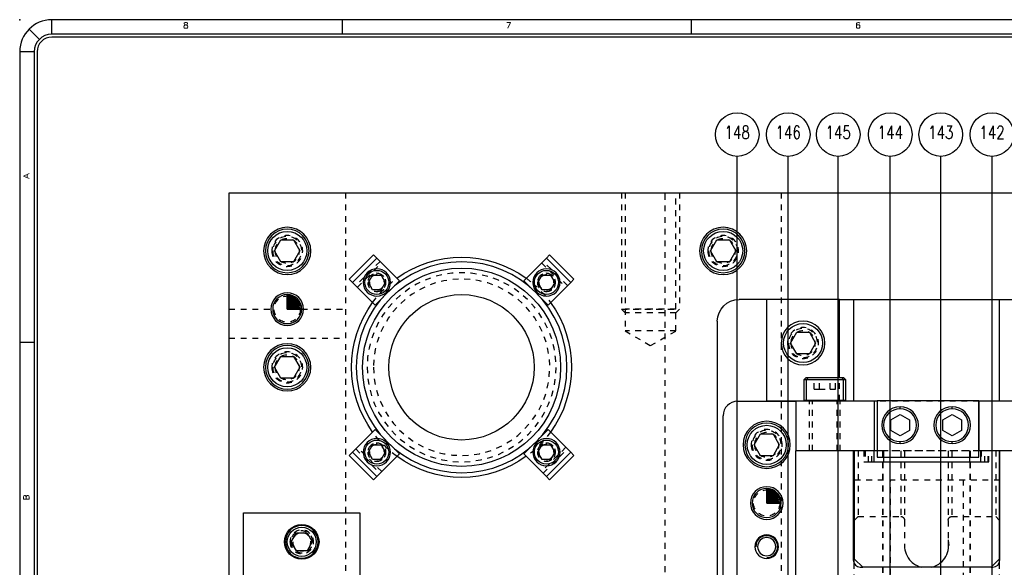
# Model space of a CAD drawing. Header units: inches. Extents: x 3 to 289, y 4 to 291.
# Tile 387 of 634: x 14.62 to 31.56, y 239.08 to 248.49. Entities that reach past the tile are written whole.
import ezdxf
from ezdxf.enums import TextEntityAlignment as Align

# ---------------------------------------------------------------- set-up
doc = ezdxf.new("R2010")
doc.units = ezdxf.units.IN
doc.header["$LTSCALE"] = 0.5
doc.header["$MEASUREMENT"] = 0
doc.linetypes.add('HIDDEN', pattern=[0.225, 0.15, -0.075])
doc.layers.add('DIE', color=7, linetype='Continuous')
doc.layers.add('PLOTVIEW1', color=7, linetype='Continuous')
doc.styles.add('VERO0-Simplex', font='simplex_.ttf')
doc.styles.add('VERO5-RomanD', font='romand__.ttf')

msp = doc.modelspace()

# ---------------------------------------------------------------- linework, layer by layer
at = {"layer": 'DIE', "color": 56, "linetype": 'Continuous'}
for p, q in [((26.969, 238.577), (26.969, 246.141)), ((27.846, 235.783), (27.846, 246.141)), ((28.706, 233.407), (28.706, 246.141)), ((29.602, 232.601), (29.602, 246.141)), ((30.47, 233.166), (30.47, 246.141)), ((31.352, 230.72), (31.352, 246.141))]:
    msp.add_line(p, q, dxfattribs=at)
at = {"layer": 'DIE', "color": 254, "linetype": 'Continuous'}
for p, q in [((18.227, 233.016), (18.227, 245.516)), ((18.227, 245.516), (48.727, 245.516)), ((27.476, 243.683), (27.001, 243.683)), ((26.626, 243.308), (26.626, 236.208))]:
    msp.add_line(p, q, dxfattribs=at)
at = {"layer": 'DIE', "color": 254, "linetype": 'HIDDEN'}
for p, q in [((20.227, 245.516), (20.227, 233.016)), ((24.977, 245.516), (24.977, 243.516)), ((25.04, 245.516), (25.04, 243.516)), ((25.727, 234.797), (25.727, 245.516)), ((25.915, 243.516), (25.915, 245.516)), ((25.977, 245.516), (25.977, 243.516)), ((27.727, 245.516), (27.727, 230.829)), ((20.824, 244.337), (20.406, 243.92)), ((20.434, 243.892), (20.852, 244.31)), ((23.603, 244.31), (24.021, 243.892)), ((24.048, 243.92), (23.631, 244.337)), ((21.043, 243.889), (20.855, 243.7)), ((23.6, 243.7), (23.411, 243.889)), ((18.227, 243.516), (18.977, 243.516)), ((19.477, 243.516), (20.227, 243.516)), ((24.977, 243.516), (25.977, 243.516)), ((25.04, 243.454), (24.977, 243.516)), ((25.915, 243.516), (25.04, 243.516)), ((25.04, 243.516), (25.04, 243.141)), ((25.915, 243.454), (25.04, 243.454)), ((25.915, 243.141), (25.915, 243.516)), ((25.915, 243.454), (25.977, 243.516)), ((25.04, 243.141), (25.477, 242.889)), ((25.915, 243.141), (25.04, 243.141)), ((25.477, 242.889), (25.915, 243.141)), ((18.227, 243.016), (20.227, 243.016)), ((28.122, 242.307), (28.153, 242.338)), ((28.153, 242.338), (28.193, 242.338)), ((28.292, 242.142), (28.292, 242.338)), ((28.384, 242.142), (28.384, 242.338)), ((28.569, 242.142), (28.569, 242.338)), ((28.661, 242.142), (28.661, 242.338)), ((28.726, 241.945), (28.726, 242.338)), ((28.76, 242.338), (28.799, 242.338)), ((28.799, 242.338), (28.831, 242.307)), ((28.292, 242.142), (28.384, 242.142)), ((28.384, 242.142), (28.569, 242.142)), ((28.569, 242.142), (28.661, 242.142)), ((28.211, 241.083), (28.211, 241.933)), ((28.265, 241.083), (28.265, 241.933)), ((28.687, 241.083), (28.687, 241.933)), ((28.742, 241.083), (28.742, 241.933)), ((31.126, 241.933), (29.379, 241.933)), ((20.855, 241.332), (21.043, 241.144)), ((23.411, 241.144), (23.6, 241.332)), ((20.406, 241.113), (20.824, 240.695)), ((20.852, 240.723), (20.434, 241.141)), ((24.021, 241.141), (23.603, 240.723)), ((23.631, 240.695), (24.048, 241.113)), ((29.048, 241.081), (29.048, 239.951)), ((29.146, 241.081), (29.146, 240.891)), ((29.167, 241.081), (29.167, 240.891)), ((29.226, 240.891), (29.226, 241.081)), ((29.285, 240.891), (29.285, 241.081)), ((31.126, 241.083), (29.379, 241.083)), ((29.485, 241.081), (29.379, 241.081)), ((29.476, 241.083), (29.476, 234.583)), ((29.476, 234.583), (29.476, 241.083)), ((29.485, 241.081), (29.485, 240.971)), ((30.964, 241.081), (29.485, 241.081)), ((29.786, 241.081), (29.786, 239.951)), ((29.846, 241.081), (29.846, 239.451)), ((30.599, 241.081), (30.599, 239.524)), ((30.606, 240.58), (30.606, 241.081)), ((30.659, 241.081), (30.659, 239.951)), ((31.126, 241.081), (30.964, 241.081)), ((30.964, 241.081), (30.964, 240.971)), ((30.976, 241.083), (30.976, 234.583)), ((30.976, 234.583), (30.976, 241.083)), ((31.167, 241.081), (31.167, 240.891)), ((31.226, 240.891), (31.226, 241.081)), ((31.285, 240.891), (31.285, 241.081)), ((31.3, 240.891), (31.3, 241.081)), ((31.416, 241.081), (31.416, 239.951)), ((29.146, 240.891), (29.165, 240.891)), ((29.167, 240.891), (29.226, 240.891)), ((29.226, 240.891), (29.285, 240.891)), ((29.287, 240.891), (29.317, 240.891)), ((31.156, 240.891), (31.165, 240.891)), ((31.167, 240.891), (31.226, 240.891)), ((31.226, 240.891), (31.285, 240.891)), ((31.287, 240.891), (31.3, 240.891)), ((28.988, 240.583), (31.476, 240.583)), ((29.606, 234.953), (29.606, 240.583)), ((30.606, 239.58), (30.606, 240.58)), ((30.856, 240.583), (30.856, 234.953)), ((28.988, 239.891), (29.048, 239.951)), ((29.048, 239.951), (29.786, 239.951)), ((29.786, 239.951), (29.79, 239.95)), ((29.79, 239.95), (29.793, 239.95)), ((29.793, 239.95), (29.797, 239.95)), ((29.797, 239.95), (29.8, 239.949)), ((29.8, 239.949), (29.804, 239.948)), ((29.804, 239.948), (29.807, 239.947)), ((29.807, 239.947), (29.81, 239.946)), ((29.81, 239.946), (29.813, 239.944)), ((29.813, 239.944), (29.818, 239.942)), ((29.818, 239.942), (29.822, 239.939)), ((29.822, 239.939), (29.826, 239.936)), ((29.826, 239.936), (29.829, 239.933)), ((29.829, 239.933), (29.832, 239.929)), ((29.832, 239.929), (29.836, 239.924)), ((29.836, 239.924), (29.839, 239.919)), ((29.839, 239.919), (29.842, 239.913)), ((29.842, 239.913), (29.844, 239.908)), ((29.844, 239.908), (29.845, 239.902)), ((29.845, 239.902), (29.846, 239.896)), ((29.846, 239.896), (29.846, 239.891)), ((30.599, 239.896), (30.6, 239.902)), ((30.599, 239.891), (30.599, 239.896)), ((30.6, 239.902), (30.602, 239.908)), ((30.602, 239.908), (30.604, 239.913)), ((30.604, 239.913), (30.606, 239.919)), ((30.606, 239.919), (30.609, 239.924)), ((30.609, 239.924), (30.613, 239.929)), ((30.613, 239.929), (30.616, 239.933)), ((30.616, 239.933), (30.62, 239.936)), ((30.62, 239.936), (30.624, 239.939)), ((30.624, 239.939), (30.628, 239.942)), ((30.628, 239.942), (30.632, 239.944)), ((30.632, 239.944), (30.635, 239.946)), ((30.635, 239.946), (30.638, 239.947)), ((30.638, 239.947), (30.642, 239.948)), ((30.642, 239.948), (30.645, 239.949)), ((30.645, 239.949), (30.648, 239.95)), ((30.648, 239.95), (30.652, 239.95)), ((30.652, 239.95), (30.656, 239.95)), ((30.656, 239.95), (30.659, 239.951)), ((30.659, 239.951), (31.416, 239.951)), ((31.416, 239.951), (31.476, 239.891)), ((30.606, 239.452), (30.606, 239.58)), ((29.846, 239.451), (29.848, 239.414)), ((29.848, 239.414), (29.853, 239.378)), ((29.853, 239.378), (29.862, 239.343)), ((30.588, 239.333), (30.598, 239.37)), ((30.598, 239.37), (30.604, 239.409)), ((30.604, 239.409), (30.606, 239.447)), ((30.606, 239.447), (30.606, 239.452)), ((29.862, 239.343), (29.874, 239.308)), ((29.874, 239.308), (29.89, 239.274)), ((29.89, 239.274), (29.909, 239.241)), ((29.909, 239.241), (29.933, 239.209)), ((29.933, 239.209), (29.954, 239.185)), ((29.954, 239.185), (29.978, 239.163)), ((30.476, 239.164), (30.493, 239.18)), ((30.493, 239.18), (30.518, 239.207)), ((30.518, 239.207), (30.54, 239.236)), ((30.54, 239.236), (30.558, 239.265)), ((30.558, 239.265), (30.573, 239.296)), ((30.573, 239.296), (30.588, 239.333)), ((28.976, 239.153), (28.976, 234.583)), ((29.978, 239.163), (30.004, 239.142)), ((30.004, 239.142), (30.033, 239.123)), ((30.033, 239.123), (30.052, 239.113)), ((30.052, 239.113), (30.073, 239.103)), ((30.073, 239.103), (30.094, 239.094)), ((30.094, 239.094), (30.116, 239.087)), ((30.116, 239.087), (30.14, 239.081)), ((30.313, 239.081), (30.34, 239.088)), ((30.34, 239.088), (30.366, 239.097)), ((30.366, 239.097), (30.391, 239.108)), ((30.391, 239.108), (30.414, 239.12)), ((30.414, 239.12), (30.436, 239.134)), ((30.436, 239.134), (30.457, 239.148)), ((30.457, 239.148), (30.476, 239.164)), ((31.476, 239.153), (31.476, 234.583))]:
    msp.add_line(p, q, dxfattribs=at)
at = {"layer": 'DIE', "color": 132, "linetype": 'Continuous'}
for p, q in [((19.011, 244.516), (19.119, 244.704)), ((19.119, 244.704), (19.336, 244.704)), ((19.336, 244.704), (19.444, 244.516)), ((26.511, 244.516), (26.619, 244.704)), ((26.619, 244.704), (26.836, 244.704)), ((26.836, 244.704), (26.944, 244.516)), ((19.119, 244.329), (19.011, 244.516)), ((19.444, 244.516), (19.336, 244.329)), ((26.619, 244.329), (26.511, 244.516)), ((26.944, 244.516), (26.836, 244.329)), ((19.336, 244.329), (19.119, 244.329)), ((26.836, 244.329), (26.619, 244.329)), ((20.625, 243.975), (20.697, 244.1)), ((20.697, 244.1), (20.841, 244.1)), ((20.841, 244.1), (20.913, 243.975)), ((23.541, 243.975), (23.614, 244.1)), ((23.614, 244.1), (23.758, 244.1)), ((23.758, 244.1), (23.83, 243.975)), ((20.697, 243.85), (20.625, 243.975)), ((20.913, 243.975), (20.841, 243.85)), ((23.614, 243.85), (23.541, 243.975)), ((23.83, 243.975), (23.758, 243.85)), ((20.841, 243.85), (20.697, 243.85)), ((23.758, 243.85), (23.614, 243.85)), ((27.885, 242.933), (27.993, 243.12)), ((27.993, 243.12), (28.21, 243.12)), ((28.21, 243.12), (28.318, 242.933)), ((27.993, 242.745), (27.885, 242.933)), ((28.318, 242.933), (28.21, 242.745)), ((28.21, 242.745), (27.993, 242.745)), ((19.011, 242.516), (19.119, 242.704)), ((19.119, 242.704), (19.336, 242.704)), ((19.336, 242.704), (19.444, 242.516)), ((19.119, 242.329), (19.011, 242.516)), ((19.444, 242.516), (19.336, 242.329)), ((19.336, 242.329), (19.119, 242.329)), ((27.26, 241.183), (27.368, 241.37)), ((27.368, 241.37), (27.585, 241.37)), ((27.585, 241.37), (27.693, 241.183)), ((20.625, 241.058), (20.697, 241.183)), ((20.697, 240.933), (20.625, 241.058)), ((20.697, 241.183), (20.841, 241.183)), ((20.841, 241.183), (20.913, 241.058)), ((20.913, 241.058), (20.841, 240.933)), ((23.541, 241.058), (23.614, 241.183)), ((23.614, 240.933), (23.541, 241.058)), ((23.614, 241.183), (23.758, 241.183)), ((23.758, 241.183), (23.83, 241.058)), ((23.83, 241.058), (23.758, 240.933)), ((27.368, 240.995), (27.26, 241.183)), ((27.693, 241.183), (27.585, 240.995)), ((20.841, 240.933), (20.697, 240.933)), ((23.758, 240.933), (23.614, 240.933)), ((27.585, 240.995), (27.368, 240.995)), ((19.297, 239.516), (19.387, 239.673)), ((19.387, 239.36), (19.297, 239.516)), ((19.387, 239.673), (19.568, 239.673)), ((19.568, 239.673), (19.658, 239.516)), ((19.658, 239.516), (19.568, 239.36)), ((19.568, 239.36), (19.387, 239.36))]:
    msp.add_line(p, q, dxfattribs=at)
at = {"layer": 'DIE', "color": 2, "linetype": 'Continuous'}
for p, q in [((20.295, 244.031), (20.713, 244.449)), ((20.713, 244.449), (20.768, 244.393)), ((23.686, 244.393), (23.742, 244.449)), ((23.742, 244.449), (24.16, 244.031)), ((20.768, 244.393), (21.158, 244.003)), ((23.297, 244.003), (23.686, 244.393)), ((20.351, 243.976), (20.295, 244.031)), ((20.74, 243.586), (20.351, 243.976)), ((21.158, 244.003), (21.043, 243.889)), ((23.411, 243.889), (23.297, 244.003)), ((24.104, 243.976), (23.714, 243.586)), ((24.16, 244.031), (24.104, 243.976)), ((20.855, 243.7), (20.74, 243.586)), ((23.714, 243.586), (23.6, 243.7)), ((20.351, 241.057), (20.74, 241.447)), ((20.74, 241.447), (20.855, 241.332)), ((23.6, 241.332), (23.714, 241.447)), ((23.714, 241.447), (24.104, 241.057)), ((20.295, 241.002), (20.351, 241.057)), ((21.043, 241.144), (21.158, 241.03)), ((23.297, 241.03), (23.411, 241.144)), ((24.104, 241.057), (24.16, 241.002)), ((20.713, 240.584), (20.295, 241.002)), ((21.158, 241.03), (20.768, 240.64)), ((23.686, 240.64), (23.297, 241.03)), ((24.16, 241.002), (23.742, 240.584)), ((20.768, 240.64), (20.713, 240.584)), ((23.742, 240.584), (23.686, 240.64))]:
    msp.add_line(p, q, dxfattribs=at)
at = {"layer": 'DIE', "color": 4, "linetype": 'Continuous'}
for p, q in [((20.768, 244.393), (20.351, 243.976)), ((24.104, 243.976), (23.686, 244.393)), ((28.726, 242.338), (28.726, 243.683)), ((28.726, 241.933), (28.726, 241.945)), ((29.771, 241.805), (29.771, 241.836)), ((30.666, 241.804), (30.666, 241.836)), ((29.771, 241.206), (29.771, 241.238)), ((30.666, 241.206), (30.666, 241.237)), ((20.351, 241.057), (20.768, 240.64)), ((23.686, 240.64), (24.104, 241.057))]:
    msp.add_line(p, q, dxfattribs=at)
at = {"layer": 'DIE', "color": 100, "linetype": 'Continuous'}
for p, q in [((19.227, 243.516), (19.249, 243.766)), ((19.227, 243.516), (19.227, 243.766)), ((19.227, 243.516), (19.271, 243.763)), ((19.227, 243.516), (19.292, 243.758)), ((19.227, 243.516), (19.313, 243.751)), ((19.227, 243.516), (19.333, 243.743)), ((19.227, 243.516), (19.352, 243.733)), ((19.227, 243.516), (19.371, 243.721)), ((19.227, 243.516), (19.388, 243.708)), ((19.227, 243.516), (19.404, 243.693)), ((19.227, 243.516), (19.419, 243.677)), ((19.227, 243.516), (19.432, 243.66)), ((19.227, 243.516), (19.444, 243.641)), ((19.227, 243.516), (19.454, 243.622)), ((19.227, 243.516), (19.462, 243.602)), ((19.227, 243.516), (19.469, 243.581)), ((19.227, 243.516), (19.474, 243.56)), ((19.227, 243.516), (19.476, 243.538)), ((19.227, 243.516), (19.477, 243.516)), ((27.476, 240.183), (27.476, 240.433)), ((27.476, 240.183), (27.498, 240.432)), ((27.476, 240.183), (27.52, 240.429)), ((27.476, 240.183), (27.541, 240.424)), ((27.476, 240.183), (27.562, 240.418)), ((27.476, 240.183), (27.582, 240.409)), ((27.476, 240.183), (27.601, 240.399)), ((27.476, 240.183), (27.62, 240.387)), ((27.476, 240.183), (27.637, 240.374)), ((27.476, 240.183), (27.653, 240.359)), ((27.476, 240.183), (27.668, 240.343)), ((27.476, 240.183), (27.681, 240.326)), ((27.476, 240.183), (27.693, 240.308)), ((27.476, 240.183), (27.703, 240.288)), ((27.476, 240.183), (27.711, 240.268)), ((27.476, 240.183), (27.718, 240.247)), ((27.476, 240.183), (27.723, 240.226)), ((27.476, 240.183), (27.725, 240.204)), ((27.476, 240.183), (27.726, 240.183))]:
    msp.add_line(p, q, dxfattribs=at)
at = {"layer": 'DIE', "color": 9, "linetype": 'Continuous'}
for p, q in [((27.476, 241.933), (27.476, 243.683)), ((28.726, 243.683), (27.476, 243.683)), ((28.726, 243.683), (28.976, 243.683)), ((28.976, 241.933), (28.976, 243.683)), ((28.976, 243.683), (31.476, 243.683)), ((31.476, 243.683), (31.476, 241.933)), ((31.476, 243.683), (31.726, 243.683)), ((28.122, 242.307), (28.161, 242.307)), ((28.122, 241.945), (28.122, 242.307)), ((28.161, 242.307), (28.193, 242.338)), ((28.161, 242.307), (28.791, 242.307)), ((28.161, 241.945), (28.161, 242.307)), ((28.193, 242.338), (28.76, 242.338)), ((28.76, 242.338), (28.791, 242.307)), ((28.791, 242.307), (28.831, 242.307)), ((28.791, 242.307), (28.791, 241.945)), ((28.831, 242.307), (28.831, 241.945)), ((26.976, 241.933), (27.976, 241.933)), ((27.976, 241.933), (27.476, 241.933)), ((29.326, 241.933), (27.976, 241.933)), ((27.976, 241.933), (27.976, 241.083)), ((28.161, 241.945), (28.122, 241.945)), ((28.791, 241.945), (28.161, 241.945)), ((28.831, 241.945), (28.791, 241.945)), ((29.326, 241.933), (29.326, 241.083)), ((29.379, 241.933), (29.326, 241.933)), ((29.379, 241.941), (29.379, 240.971)), ((31.126, 241.941), (29.379, 241.941)), ((31.126, 240.971), (31.126, 241.941)), ((31.126, 241.933), (31.126, 241.083)), ((32.476, 241.933), (31.126, 241.933)), ((26.726, 236.208), (26.726, 241.683)), ((29.612, 241.613), (29.771, 241.706)), ((29.612, 241.429), (29.612, 241.613)), ((29.771, 241.706), (29.931, 241.613)), ((29.931, 241.613), (29.931, 241.429)), ((30.507, 241.613), (30.666, 241.705)), ((30.507, 241.428), (30.507, 241.613)), ((30.666, 241.705), (30.826, 241.613)), ((30.826, 241.613), (30.826, 241.428)), ((29.771, 241.337), (29.612, 241.429)), ((29.931, 241.429), (29.771, 241.337)), ((30.666, 241.336), (30.507, 241.428)), ((30.826, 241.428), (30.666, 241.336)), ((27.976, 234.583), (27.976, 241.083)), ((29.326, 241.083), (27.976, 241.083)), ((28.966, 241.083), (28.966, 239.201)), ((28.976, 241.083), (28.976, 239.153)), ((28.988, 239.221), (28.988, 241.081)), ((29.317, 241.081), (28.988, 241.081)), ((29.317, 241.081), (29.317, 240.891)), ((29.379, 241.081), (29.318, 241.081)), ((29.379, 241.083), (29.326, 241.083)), ((32.476, 241.083), (31.126, 241.083)), ((31.155, 241.081), (31.126, 241.081)), ((31.156, 241.081), (31.156, 240.891)), ((31.476, 241.081), (31.156, 241.081)), ((31.476, 241.083), (31.476, 241.081)), ((31.476, 241.081), (31.476, 239.221)), ((31.486, 239.201), (31.486, 241.083)), ((29.317, 240.891), (31.156, 240.891)), ((29.379, 240.971), (31.126, 240.971)), ((29.485, 240.971), (29.485, 240.891)), ((30.964, 240.971), (30.964, 240.891)), ((28.976, 240.583), (28.988, 240.583)), ((18.477, 238.266), (18.477, 240.016)), ((18.477, 240.016), (20.477, 240.016)), ((20.477, 240.016), (20.477, 238.266)), ((29.128, 239.081), (28.988, 239.221)), ((31.476, 239.221), (31.336, 239.081)), ((31.476, 239.221), (31.476, 239.153)), ((29.086, 239.081), (29.128, 239.081)), ((31.336, 239.081), (29.128, 239.081)), ((31.336, 239.081), (31.366, 239.081))]:
    msp.add_line(p, q, dxfattribs=at)
at = {"layer": 'DIE', "color": 56, "linetype": 'Continuous'}
for centre in [(26.969, 246.516), (27.846, 246.516), (28.706, 246.516), (29.602, 246.516), (30.47, 246.516), (31.352, 246.516)]:
    msp.add_circle(centre, 0.375, dxfattribs=at)
at = {"layer": 'DIE', "color": 254, "linetype": 'Continuous', "extrusion": (0, 0, -1)}
for centre, radius in [((-19.227, 244.516), 0.406), ((-26.727, 244.516), 0.406), ((-19.227, 243.516), 0.281), ((-19.227, 243.516), 0.25), ((-19.227, 242.516), 0.406)]:
    msp.add_circle(centre, radius, dxfattribs=at)
at = {"layer": 'DIE', "color": 132, "linetype": 'Continuous', "extrusion": (0, 0, -1)}
for centre, radius in [((-19.227, 244.516), 0.375), ((-26.727, 244.516), 0.375), ((-20.769, 243.975), 0.234), ((-23.686, 243.975), 0.234), ((-28.101, 242.933), 0.375), ((-19.227, 242.516), 0.375), ((-27.476, 241.183), 0.375), ((-20.769, 241.058), 0.234), ((-23.686, 241.058), 0.234), ((-19.477, 239.516), 0.281)]:
    msp.add_circle(centre, radius, dxfattribs=at)
at = {"layer": 'DIE', "color": 132, "linetype": 'Continuous'}
for centre, radius in [((19.227, 244.516), 0.336), ((26.727, 244.516), 0.336), ((20.769, 243.975), 0.207), ((23.686, 243.975), 0.207), ((28.101, 242.933), 0.336), ((19.227, 242.516), 0.336), ((27.476, 241.183), 0.336), ((20.769, 241.058), 0.207), ((23.686, 241.058), 0.207), ((19.477, 239.516), 0.25)]:
    msp.add_circle(centre, radius, dxfattribs=at)
at = {"layer": 'DIE', "color": 254, "linetype": 'HIDDEN', "extrusion": (0, 0, -1)}
for centre, radius in [((-19.227, 244.516), 0.266), ((-19.227, 244.516), 0.25), ((-26.727, 244.516), 0.266), ((-26.727, 244.516), 0.25), ((-19.227, 244.516), 0.211), ((-26.727, 244.516), 0.211), ((-22.227, 242.516), 1.625), ((-20.769, 243.975), 0.156), ((-20.769, 243.975), 0.129), ((-23.686, 243.975), 0.156), ((-23.686, 243.975), 0.129), ((-22.227, 242.516), 1.517), ((-28.101, 242.933), 0.266), ((-28.101, 242.933), 0.25), ((-28.101, 242.933), 0.211), ((-19.227, 242.516), 0.266), ((-19.227, 242.516), 0.25), ((-19.227, 242.516), 0.211), ((-27.476, 241.183), 0.266), ((-27.476, 241.183), 0.25), ((-27.476, 241.183), 0.211), ((-20.769, 241.058), 0.156), ((-23.686, 241.058), 0.156), ((-20.769, 241.058), 0.129), ((-23.686, 241.058), 0.129), ((-19.477, 239.516), 0.203), ((-19.477, 239.516), 0.188), ((-19.477, 239.516), 0.156)]:
    msp.add_circle(centre, radius, dxfattribs=at)
at = {"layer": 'DIE', "color": 136, "linetype": 'Continuous', "extrusion": (0, 0, -1)}
msp.add_circle((-22.227, 242.516), 1.813, dxfattribs=at)
at = {"layer": 'DIE', "color": 136, "linetype": 'Continuous'}
for radius in [1.704, 1.25]:
    msp.add_circle((22.227, 242.516), radius, dxfattribs=at)
at = {"layer": 'DIE', "color": 254, "linetype": 'HIDDEN'}
for centre in [(19.227, 243.516), (27.476, 240.183)]:
    msp.add_circle(centre, 0.226, dxfattribs=at)
at = {"layer": 'DIE', "color": 9, "linetype": 'Continuous', "extrusion": (0, 0, -1)}
for centre, radius in [((-27.476, 241.183), 0.406), ((-27.476, 240.183), 0.281), ((-27.476, 240.183), 0.25), ((-27.476, 239.433), 0.203), ((-27.476, 239.433), 0.156)]:
    msp.add_circle(centre, radius, dxfattribs=at)
at = {"layer": 'DIE', "color": 9, "linetype": 'Continuous'}
msp.add_circle((19.477, 239.516), 0.297, dxfattribs=at)
at = {"layer": 'DIE', "color": 254, "linetype": 'HIDDEN'}
for centre, radius in [((26.727, 244.516), 0.25), ((20.769, 243.975), 0.156), ((23.686, 243.975), 0.156), ((19.227, 242.516), 0.25), ((20.769, 241.058), 0.156), ((23.686, 241.058), 0.156)]:
    msp.add_arc(centre, radius, 270, 180, dxfattribs=at)
at = {"layer": 'DIE', "color": 136, "linetype": 'Continuous', "extrusion": (0, 0, -1)}
for start, end in [(53.9817, 126.0183), (323.9817, 36.0183), (143.9817, 216.0183), (233.9817, 306.0183)]:
    msp.add_arc((-22.227, 242.516), 1.892, start, end, dxfattribs=at)
at = {"layer": 'DIE', "color": 254, "linetype": 'HIDDEN', "extrusion": (0, 0, -1)}
for centre, radius, start, end in [((-22.227, 242.516), 1.892, 36.0183, 53.9817), ((-22.227, 242.516), 1.892, 126.0183, 130.3492), ((-22.227, 242.516), 1.892, 130.3492, 143.9817), ((-22.227, 242.516), 1.892, 306.0183, 323.9817), ((-22.227, 242.516), 1.892, 216.0183, 233.9817), ((-30.222, 239.449), 0.385, 168.7915, 179.6114)]:
    msp.add_arc(centre, radius, start, end, dxfattribs=at)
at = {"layer": 'DIE', "color": 254, "linetype": 'Continuous', "extrusion": (0, 0, -1)}
msp.add_arc((-27.001, 243.308), 0.375, 0, 90, dxfattribs=at)
at = {"layer": 'DIE', "color": 9, "linetype": 'Continuous'}
for centre, radius, start, end in [((26.976, 241.683), 0.25, 90, 180), ((29.771, 241.521), 0.315, 90, 270), ((29.771, 241.521), 0.283, 90, 270), ((29.771, 241.521), 0.315, 270, 90), ((29.771, 241.521), 0.283, 270, 90), ((30.666, 241.521), 0.315, 90, 270), ((30.666, 241.521), 0.283, 90, 270), ((30.666, 241.521), 0.315, 270, 90), ((30.666, 241.521), 0.283, 270, 90), ((29.086, 239.201), 0.12, 180, 270), ((31.366, 239.201), 0.12, 270, 0)]:
    msp.add_arc(centre, radius, start, end, dxfattribs=at)
at = {"layer": 'DIE', "color": 2, "linetype": 'Continuous'}
msp.add_arc((27.476, 239.433), 0.188, 270, 180, dxfattribs=at)
at = {"layer": 'PLOTVIEW1', "color": 97, "linetype": 'Continuous'}
for p, q in [((14.963, 248.152), (14.786, 248.329)), ((61.175, 248.49), (15.175, 248.49)), ((15.175, 248.24), (15.175, 248.49)), ((20.175, 248.49), (20.175, 248.24)), ((26.175, 248.49), (26.175, 248.24)), ((61.175, 248.24), (15.175, 248.24)), ((61.175, 248.19), (15.175, 248.19)), ((14.625, 247.94), (14.625, 213.94)), ((14.875, 247.94), (14.625, 247.94)), ((14.875, 247.94), (14.875, 213.94)), ((14.925, 247.94), (14.925, 213.94)), ((14.875, 242.94), (14.625, 242.94))]:
    msp.add_line(p, q, dxfattribs=at)
for radius in [0.55, 0.3, 0.25]:
    msp.add_arc((15.175, 247.94), radius, 90, 180, dxfattribs=at)
msp.add_point((14.625, 248.49), dxfattribs=at)

# ---------------------------------------------------------------- texts
at = {"layer": 'DIE', "color": 7, "linetype": 'Continuous', "style": 'VERO0-Simplex', "width": 0.755593}
for s, p, p2 in [('148', (26.751, 246.444), (27.187, 246.444)), ('146', (27.628, 246.444), (28.064, 246.444)), ('145', (28.488, 246.444), (28.924, 246.444)), ('144', (29.384, 246.444), (29.82, 246.444)), ('143', (30.252, 246.444), (30.688, 246.444)), ('142', (31.134, 246.444), (31.57, 246.444))]:
    msp.add_text(s, height=0.22, dxfattribs=at).set_placement(p, p2, align=Align.FIT)
at = {"layer": 'PLOTVIEW1', "color": 56, "linetype": 'Continuous', "style": 'VERO5-RomanD', "width": 0.999731}
for s, p, p2 in [('8', (17.436, 248.342), (17.53, 248.342)), ('7', (22.991, 248.342), (23.085, 248.342)), ('6', (29, 248.342), (29.094, 248.342))]:
    msp.add_text(s, height=0.1, dxfattribs=at).set_placement(p, p2, align=Align.FIT)
for s, p, p2 in [('A', (14.789, 245.756), (14.789, 245.85)), ('B', (14.789, 240.23), (14.789, 240.324))]:
    msp.add_text(s, height=0.1, rotation=90, dxfattribs=at).set_placement(p, p2, align=Align.FIT)

doc.saveas('drawing.dxf')
